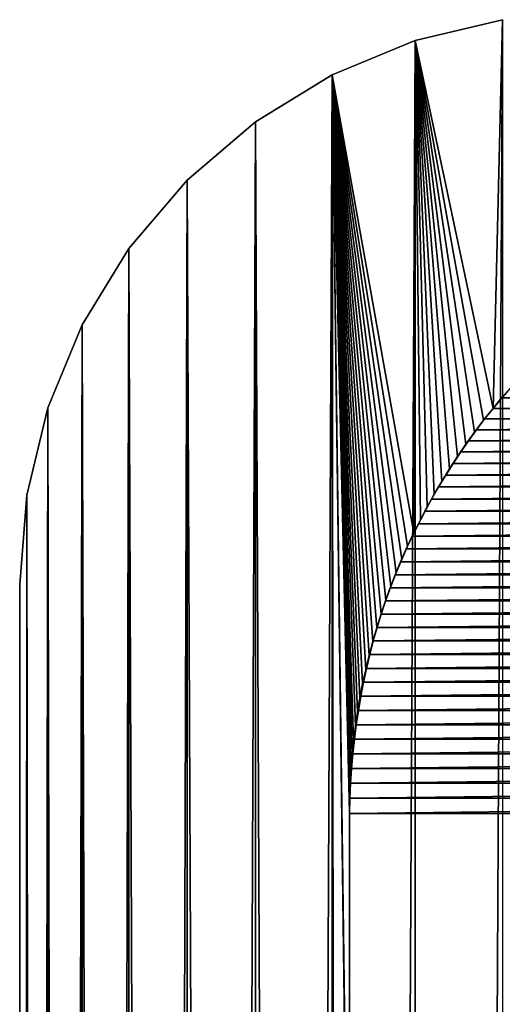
# Model space of a CAD drawing. Header units: metres. Extents: x -205 to 205, y -104 to 104.
# Tile 365 of 656: x -205 to -201, y 66 to 75. Entities that reach past the tile are written whole.
import ezdxf

# ---------------------------------------------------------------- set-up
doc = ezdxf.new("R2010")
doc.units = ezdxf.units.M
doc.layers.add('solid_01_2-CONSUMER_EHM_BOX_SW0001', color=7, linetype='CONTINUOUS')

msp = doc.modelspace()

# ---------------------------------------------------------------- linework, layer by layer
at = {"layer": 'solid_01_2-CONSUMER_EHM_BOX_SW0001'}
for points in [[(-201.555954, -74.71376), (-201.555878, 74.796791), (-200.792969, 74.979958)], [(-200.79303, -74.896927), (-201.555954, -74.71376), (-200.792969, 74.979958)], [(-200.792953, 74.979958, 1.5), (-200.792969, 74.979958), (-201.555878, 74.796791)], [(-201.555878, 74.796791, 1.5), (-200.792953, 74.979958, 1.5), (-201.555878, 74.796791)], [(-200.875214, 71.580612, 1.5), (-200.792953, 74.979958, 1.5), (-201.555878, 74.796791, 1.5)], [(-200.875214, 71.580612, 1.5), (-200.790649, 71.682495, 1.5), (-200.792953, 74.979958, 1.5)], [(-202.280823, -74.413513), (-202.280746, 74.496536), (-201.555878, 74.796791)], [(-201.555954, -74.71376), (-202.280823, -74.413513), (-201.555878, 74.796791)], [(-201.555878, 74.796791, 1.5), (-201.555878, 74.796791), (-202.280746, 74.496536)], [(-202.280746, 74.496536, 1.5), (-201.555878, 74.796791, 1.5), (-202.280746, 74.496536)], [(-201.567047, 70.491898, 1.5), (-201.555878, 74.796791, 1.5), (-202.280746, 74.496536, 1.5)], [(-201.567047, 70.491898, 1.5), (-201.510193, 70.606102, 1.5), (-201.555878, 74.796791, 1.5)], [(-200.95697, 71.477638, 1.5), (-200.875214, 71.580612, 1.5), (-201.555878, 74.796791, 1.5)], [(-201.035889, 71.373749, 1.5), (-200.95697, 71.477638, 1.5), (-201.555878, 74.796791, 1.5)], [(-201.111969, 71.268372, 1.5), (-201.035889, 71.373749, 1.5), (-201.555878, 74.796791, 1.5)], [(-201.185257, 71.161354, 1.5), (-201.111969, 71.268372, 1.5), (-201.555878, 74.796791, 1.5)], [(-201.255737, 71.052826, 1.5), (-201.185257, 71.161354, 1.5), (-201.555878, 74.796791, 1.5)], [(-201.323456, 70.942909, 1.5), (-201.255737, 71.052826, 1.5), (-201.555878, 74.796791, 1.5)], [(-201.388428, 70.831734, 1.5), (-201.323456, 70.942909, 1.5), (-201.555878, 74.796791, 1.5)], [(-201.450668, 70.719421, 1.5), (-201.388428, 70.831734, 1.5), (-201.555878, 74.796791, 1.5)], [(-201.510193, 70.606102, 1.5), (-201.450668, 70.719421, 1.5), (-201.555878, 74.796791, 1.5)], [(-202.949783, -74.003563), (-202.949707, 74.086594), (-202.280746, 74.496536)], [(-202.280823, -74.413513), (-202.949783, -74.003563), (-202.280746, 74.496536)], [(-202.280746, 74.496536, 1.5), (-202.280746, 74.496536), (-202.949707, 74.086594)], [(-202.949707, 74.086594, 1.5), (-202.280746, 74.496536, 1.5), (-202.949707, 74.086594)], [(-202.949707, 74.086594, 1.5), (-202.280823, -74.413513, 1.5), (-202.280746, 74.496536, 1.5)], [(-202.130295, -62.958485, 1.5), (-202.280746, 74.496536, 1.5), (-202.280823, -74.413513, 1.5)], [(-201.621231, 70.37693, 1.5), (-201.567047, 70.491898, 1.5), (-202.280746, 74.496536, 1.5)], [(-201.672775, 70.26104, 1.5), (-201.621231, 70.37693, 1.5), (-202.280746, 74.496536, 1.5)], [(-201.72168, 70.143845, 1.5), (-201.672775, 70.26104, 1.5), (-202.280746, 74.496536, 1.5)], [(-201.767914, 70.025475, 1.5), (-201.72168, 70.143845, 1.5), (-202.280746, 74.496536, 1.5)], [(-201.811432, 69.906052, 1.5), (-201.767914, 70.025475, 1.5), (-202.280746, 74.496536, 1.5)], [(-201.852234, 69.785713, 1.5), (-201.811432, 69.906052, 1.5), (-202.280746, 74.496536, 1.5)], [(-201.890289, 69.664597, 1.5), (-201.852234, 69.785713, 1.5), (-202.280746, 74.496536, 1.5)], [(-201.925568, 69.542816, 1.5), (-201.890289, 69.664597, 1.5), (-202.280746, 74.496536, 1.5)], [(-201.958054, 69.420517, 1.5), (-201.925568, 69.542816, 1.5), (-202.280746, 74.496536, 1.5)], [(-201.987701, 69.297829, 1.5), (-201.958054, 69.420517, 1.5), (-202.280746, 74.496536, 1.5)], [(-202.014496, 69.174835, 1.5), (-201.987701, 69.297829, 1.5), (-202.280746, 74.496536, 1.5)], [(-202.038513, 69.0513, 1.5), (-202.014496, 69.174835, 1.5), (-202.280746, 74.496536, 1.5)], [(-202.059723, 68.927177, 1.5), (-202.038513, 69.0513, 1.5), (-202.280746, 74.496536, 1.5)], [(-202.078156, 68.802444, 1.5), (-202.059723, 68.927177, 1.5), (-202.280746, 74.496536, 1.5)], [(-202.093796, 68.677124, 1.5), (-202.078156, 68.802444, 1.5), (-202.280746, 74.496536, 1.5)], [(-202.106659, 68.551201, 1.5), (-202.093796, 68.677124, 1.5), (-202.280746, 74.496536, 1.5)], [(-202.11673, 68.424675, 1.5), (-202.106659, 68.551201, 1.5), (-202.280746, 74.496536, 1.5)], [(-202.124023, 68.297554, 1.5), (-202.11673, 68.424675, 1.5), (-202.280746, 74.496536, 1.5)], [(-202.12851, 68.16983, 1.5), (-202.124023, 68.297554, 1.5), (-202.280746, 74.496536, 1.5)], [(-202.130234, 68.041512, 1.5), (-202.12851, 68.16983, 1.5), (-202.280746, 74.496536, 1.5)], [(-202.130234, 63.041515, 1.5), (-202.130234, 68.041512, 1.5), (-202.280746, 74.496536, 1.5)], [(-202.130295, -62.958485, 1.5), (-202.130234, 63.041515, 1.5), (-202.280746, 74.496536, 1.5)], [(-203.546387, -73.494019), (-203.54631, 73.577049), (-202.949707, 74.086594)], [(-202.949783, -74.003563), (-203.546387, -73.494019), (-202.949707, 74.086594)], [(-202.949707, 74.086594, 1.5), (-202.949707, 74.086594), (-203.54631, 73.577049)], [(-203.54631, 73.577049, 1.5), (-202.949707, 74.086594, 1.5), (-203.54631, 73.577049)], [(-203.54631, 73.577049, 1.5), (-202.949783, -74.003563, 1.5), (-202.949707, 74.086594, 1.5)], [(-202.949707, 74.086594, 1.5), (-202.949783, -74.003563, 1.5), (-202.280823, -74.413513, 1.5)], [(-204.055923, -72.897423), (-204.055862, 72.980453), (-203.54631, 73.577049)], [(-203.546387, -73.494019), (-204.055923, -72.897423), (-203.54631, 73.577049)], [(-203.54631, 73.577049, 1.5), (-203.54631, 73.577049), (-204.055862, 72.980453)], [(-204.055862, 72.980453, 1.5), (-203.54631, 73.577049, 1.5), (-204.055862, 72.980453)], [(-204.055862, 72.980453, 1.5), (-203.546387, -73.494019, 1.5), (-203.54631, 73.577049, 1.5)], [(-203.54631, 73.577049, 1.5), (-203.546387, -73.494019, 1.5), (-202.949783, -74.003563, 1.5)], [(-204.465866, -72.228455), (-204.465805, 72.311485), (-204.055862, 72.980453)], [(-204.055923, -72.897423), (-204.465866, -72.228455), (-204.055862, 72.980453)], [(-204.055862, 72.980453, 1.5), (-204.055862, 72.980453), (-204.465805, 72.311485)], [(-204.465805, 72.311485, 1.5), (-204.055862, 72.980453, 1.5), (-204.465805, 72.311485)], [(-204.465805, 72.311485, 1.5), (-204.055923, -72.897423, 1.5), (-204.055862, 72.980453, 1.5)], [(-204.055862, 72.980453, 1.5), (-204.055923, -72.897423, 1.5), (-203.546387, -73.494019, 1.5)], [(-204.766129, -71.503586), (-204.766052, 71.586624), (-204.465805, 72.311485)], [(-204.465866, -72.228455), (-204.766129, -71.503586), (-204.465805, 72.311485)], [(-204.465805, 72.311485, 1.5), (-204.465805, 72.311485), (-204.766052, 71.586624)], [(-204.766052, 71.586624, 1.5), (-204.465805, 72.311485, 1.5), (-204.766052, 71.586624)], [(-204.766052, 71.586624, 1.5), (-204.465866, -72.228455, 1.5), (-204.465805, 72.311485, 1.5)], [(-204.465805, 72.311485, 1.5), (-204.465866, -72.228455, 1.5), (-204.055923, -72.897423, 1.5)], [(-200.799637, 71.673431, 1.571667), (-200.721954, 71.763084, 1.571667), (-200.790649, 71.682495, 1.5)], [(-200.799637, 71.673431, 1.571667), (-192.299606, 71.763077, 1.571667), (-200.721954, 71.763084, 1.571667)], [(-200.799637, 71.673431, 1.571667), (-192.221924, 71.673424, 1.571667), (-192.299606, 71.763077, 1.571667)], [(-200.799637, 71.673431, 1.571667), (-200.790649, 71.682495, 1.5), (-200.875214, 71.580612, 1.5)], [(-200.875168, 71.582237, 1.571667), (-200.799637, 71.673431, 1.571667), (-200.875214, 71.580612, 1.5)], [(-200.875168, 71.582237, 1.571667), (-192.221924, 71.673424, 1.571667), (-200.799637, 71.673431, 1.571667)], [(-200.875168, 71.582237, 1.571667), (-192.146393, 71.58223, 1.571667), (-192.221924, 71.673424, 1.571667)], [(-204.94928, -70.740669), (-204.949219, 70.8237), (-204.766052, 71.586624)], [(-204.766129, -71.503586), (-204.94928, -70.740669), (-204.766052, 71.586624)], [(-204.766052, 71.586624, 1.5), (-204.766052, 71.586624), (-204.949219, 70.8237)], [(-204.949219, 70.8237, 1.5), (-204.766052, 71.586624, 1.5), (-204.949219, 70.8237)], [(-204.949219, 70.8237, 1.5), (-204.766129, -71.503586, 1.5), (-204.766052, 71.586624, 1.5)], [(-204.766052, 71.586624, 1.5), (-204.766129, -71.503586, 1.5), (-204.465866, -72.228455, 1.5)], [(-200.948456, 71.489563, 1.571667), (-200.875214, 71.580612, 1.5), (-200.95697, 71.477638, 1.5)], [(-200.948456, 71.489563, 1.571667), (-200.875168, 71.582237, 1.571667), (-200.875214, 71.580612, 1.5)], [(-200.948456, 71.489563, 1.571667), (-192.146393, 71.58223, 1.571667), (-200.875168, 71.582237, 1.571667)], [(-200.948456, 71.489563, 1.571667), (-192.073105, 71.489563, 1.571667), (-192.146393, 71.58223, 1.571667)], [(-201.019455, 71.395424, 1.571667), (-200.95697, 71.477638, 1.5), (-201.035889, 71.373749, 1.5)], [(-201.019455, 71.395424, 1.571667), (-200.948456, 71.489563, 1.571667), (-200.95697, 71.477638, 1.5)], [(-201.019455, 71.395424, 1.571667), (-192.073105, 71.489563, 1.571667), (-200.948456, 71.489563, 1.571667)], [(-201.019455, 71.395424, 1.571667), (-192.002106, 71.395424, 1.571667), (-192.073105, 71.489563, 1.571667)], [(-201.088898, 71.299263, 1.571667), (-201.035889, 71.373749, 1.5), (-201.111969, 71.268372, 1.5)], [(-201.088898, 71.299263, 1.571667), (-201.019455, 71.395424, 1.571667), (-201.035889, 71.373749, 1.5)], [(-201.088898, 71.299263, 1.571667), (-191.932663, 71.299255, 1.571667), (-192.002106, 71.395424, 1.571667)], [(-201.088898, 71.299263, 1.571667), (-192.002106, 71.395424, 1.571667), (-201.019455, 71.395424, 1.571667)], [(-201.156845, 71.201035, 1.571667), (-201.088898, 71.299263, 1.571667), (-201.111969, 71.268372, 1.5)], [(-201.156845, 71.201035, 1.571667), (-191.932663, 71.299255, 1.571667), (-201.088898, 71.299263, 1.571667)], [(-201.156845, 71.201035, 1.571667), (-191.864716, 71.201027, 1.571667), (-191.932663, 71.299255, 1.571667)], [(-201.22319, 71.100838, 1.571667), (-201.156845, 71.201035, 1.571667), (-201.185257, 71.161354, 1.5)], [(-201.22319, 71.100838, 1.571667), (-191.864716, 71.201027, 1.571667), (-201.156845, 71.201035, 1.571667)], [(-201.22319, 71.100838, 1.571667), (-191.79837, 71.10083, 1.571667), (-191.864716, 71.201027, 1.571667)], [(-201.156845, 71.201035, 1.571667), (-201.111969, 71.268372, 1.5), (-201.185257, 71.161354, 1.5)], [(-201.287827, 70.998779, 1.571667), (-201.22319, 71.100838, 1.571667), (-201.255737, 71.052826, 1.5)], [(-201.287827, 70.998779, 1.571667), (-191.79837, 71.10083, 1.571667), (-201.22319, 71.100838, 1.571667)], [(-201.287827, 70.998779, 1.571667), (-191.733734, 70.998772, 1.571667), (-191.79837, 71.10083, 1.571667)], [(-201.22319, 71.100838, 1.571667), (-201.185257, 71.161354, 1.5), (-201.255737, 71.052826, 1.5)], [(-201.287827, 70.998779, 1.571667), (-201.255737, 71.052826, 1.5), (-201.323456, 70.942909, 1.5)], [(-201.350632, 70.894974, 1.571667), (-201.323456, 70.942909, 1.5), (-201.388428, 70.831734, 1.5)], [(-201.350632, 70.894974, 1.571667), (-201.287827, 70.998779, 1.571667), (-201.323456, 70.942909, 1.5)], [(-201.350632, 70.894974, 1.571667), (-191.733734, 70.998772, 1.571667), (-201.287827, 70.998779, 1.571667)], [(-201.350632, 70.894974, 1.571667), (-191.670929, 70.894966, 1.571667), (-191.733734, 70.998772, 1.571667)], [(-201.411499, 70.78952, 1.571667), (-201.350632, 70.894974, 1.571667), (-201.388428, 70.831734, 1.5)], [(-201.411499, 70.78952, 1.571667), (-191.670929, 70.894966, 1.571667), (-201.350632, 70.894974, 1.571667)], [(-201.411499, 70.78952, 1.571667), (-191.610062, 70.789513, 1.571667), (-191.670929, 70.894966, 1.571667)], [(-205.010849, -69.958481), (-205.010788, 70.041519), (-204.949219, 70.8237)], [(-204.94928, -70.740669), (-205.010849, -69.958481), (-204.949219, 70.8237)], [(-204.949219, 70.8237, 1.5), (-204.949219, 70.8237), (-205.010788, 70.041519)], [(-204.949219, 70.8237, 1.5), (-205.010788, 70.041519), (-205.010788, 70.041519, 1.5)], [(-204.949219, 70.8237, 1.5), (-205.010788, 70.041519, 1.5), (-204.94928, -70.740669, 1.5)], [(-204.949219, 70.8237, 1.5), (-204.94928, -70.740669, 1.5), (-204.766129, -71.503586, 1.5)], [(-201.470291, 70.682526, 1.571667), (-201.411499, 70.78952, 1.571667), (-201.450668, 70.719421, 1.5)], [(-201.470291, 70.682526, 1.571667), (-191.610062, 70.789513, 1.571667), (-201.411499, 70.78952, 1.571667)], [(-201.470291, 70.682526, 1.571667), (-191.55127, 70.682526, 1.571667), (-191.610062, 70.789513, 1.571667)], [(-201.411499, 70.78952, 1.571667), (-201.388428, 70.831734, 1.5), (-201.450668, 70.719421, 1.5)], [(-201.526901, 70.574104, 1.571667), (-201.470291, 70.682526, 1.571667), (-201.510193, 70.606102, 1.5)], [(-201.526901, 70.574104, 1.571667), (-191.55127, 70.682526, 1.571667), (-201.470291, 70.682526, 1.571667)], [(-201.526901, 70.574104, 1.571667), (-191.494659, 70.574097, 1.571667), (-191.55127, 70.682526, 1.571667)], [(-201.470291, 70.682526, 1.571667), (-201.450668, 70.719421, 1.5), (-201.510193, 70.606102, 1.5)], [(-201.526901, 70.574104, 1.571667), (-201.510193, 70.606102, 1.5), (-201.567047, 70.491898, 1.5)], [(-201.581223, 70.464348, 1.571667), (-201.526901, 70.574104, 1.571667), (-201.567047, 70.491898, 1.5)], [(-201.581223, 70.464348, 1.571667), (-191.494659, 70.574097, 1.571667), (-201.526901, 70.574104, 1.571667)], [(-201.581223, 70.464348, 1.571667), (-191.440338, 70.46434, 1.571667), (-191.494659, 70.574097, 1.571667)], [(-201.633133, 70.353371, 1.571667), (-201.581223, 70.464348, 1.571667), (-201.621231, 70.37693, 1.5)], [(-201.633133, 70.353371, 1.571667), (-191.440338, 70.46434, 1.571667), (-201.581223, 70.464348, 1.571667)], [(-201.633133, 70.353371, 1.571667), (-191.388428, 70.353363, 1.571667), (-191.440338, 70.46434, 1.571667)], [(-201.581223, 70.464348, 1.571667), (-201.567047, 70.491898, 1.5), (-201.621231, 70.37693, 1.5)], [(-201.682526, 70.24128, 1.571667), (-201.633133, 70.353371, 1.571667), (-201.672775, 70.26104, 1.5)], [(-201.682526, 70.24128, 1.571667), (-191.388428, 70.353363, 1.571667), (-201.633133, 70.353371, 1.571667)], [(-201.682526, 70.24128, 1.571667), (-191.339035, 70.241272, 1.571667), (-191.388428, 70.353363, 1.571667)], [(-201.633133, 70.353371, 1.571667), (-201.621231, 70.37693, 1.5), (-201.672775, 70.26104, 1.5)], [(-201.729263, 70.128181, 1.571667), (-201.682526, 70.24128, 1.571667), (-201.72168, 70.143845, 1.5)], [(-201.729263, 70.128181, 1.571667), (-191.339035, 70.241272, 1.571667), (-201.682526, 70.24128, 1.571667)], [(-201.729263, 70.128181, 1.571667), (-191.292297, 70.128174, 1.571667), (-191.339035, 70.241272, 1.571667)], [(-201.682526, 70.24128, 1.571667), (-201.672775, 70.26104, 1.5), (-201.72168, 70.143845, 1.5)], [(-201.773254, 70.014175, 1.571667), (-201.729263, 70.128181, 1.571667), (-201.767914, 70.025475, 1.5)], [(-201.773254, 70.014175, 1.571667), (-191.292297, 70.128174, 1.571667), (-201.729263, 70.128181, 1.571667)], [(-201.773254, 70.014175, 1.571667), (-191.248306, 70.014175, 1.571667), (-191.292297, 70.128174, 1.571667)], [(-201.729263, 70.128181, 1.571667), (-201.72168, 70.143845, 1.5), (-201.767914, 70.025475, 1.5)], [(-205.010788, 70.041519, 1.5), (-205.010788, 70.041519), (-205.010849, -69.958481)], [(-205.010788, 70.041519, 1.5), (-205.010849, -69.958481), (-205.010849, -69.958481, 1.5)], [(-205.010788, 70.041519, 1.5), (-205.010849, -69.958481, 1.5), (-204.94928, -70.740669, 1.5)], [(-201.814377, 69.899376, 1.571667), (-201.773254, 70.014175, 1.571667), (-201.811432, 69.906052, 1.5)], [(-201.814377, 69.899376, 1.571667), (-191.248306, 70.014175, 1.571667), (-201.773254, 70.014175, 1.571667)], [(-201.814377, 69.899376, 1.571667), (-191.207184, 69.899368, 1.571667), (-191.248306, 70.014175, 1.571667)], [(-201.773254, 70.014175, 1.571667), (-201.767914, 70.025475, 1.5), (-201.811432, 69.906052, 1.5)], [(-201.852646, 69.783752, 1.571667), (-201.814377, 69.899376, 1.571667), (-201.852234, 69.785713, 1.5)], [(-201.852646, 69.783752, 1.571667), (-191.207184, 69.899368, 1.571667), (-201.814377, 69.899376, 1.571667)], [(-201.852646, 69.783752, 1.571667), (-191.168915, 69.783745, 1.571667), (-191.207184, 69.899368, 1.571667)], [(-201.814377, 69.899376, 1.571667), (-201.811432, 69.906052, 1.5), (-201.852234, 69.785713, 1.5)], [(-201.852646, 69.783752, 1.571667), (-201.852234, 69.785713, 1.5), (-201.890289, 69.664597, 1.5)], [(-201.888443, 69.666969, 1.571667), (-201.852646, 69.783752, 1.571667), (-201.890289, 69.664597, 1.5)], [(-201.888443, 69.666969, 1.571667), (-191.168915, 69.783745, 1.571667), (-201.852646, 69.783752, 1.571667)], [(-201.888443, 69.666969, 1.571667), (-191.133118, 69.666962, 1.571667), (-191.168915, 69.783745, 1.571667)], [(-201.921768, 69.549011, 1.571667), (-201.890289, 69.664597, 1.5), (-201.925568, 69.542816, 1.5)], [(-201.921768, 69.549011, 1.571667), (-201.888443, 69.666969, 1.571667), (-201.890289, 69.664597, 1.5)], [(-201.921768, 69.549011, 1.571667), (-191.133118, 69.666962, 1.571667), (-201.888443, 69.666969, 1.571667)], [(-201.921768, 69.549011, 1.571667), (-191.099792, 69.549004, 1.571667), (-191.133118, 69.666962, 1.571667)], [(-201.952652, 69.429871, 1.571667), (-201.921768, 69.549011, 1.571667), (-201.925568, 69.542816, 1.5)], [(-201.952652, 69.429871, 1.571667), (-191.099792, 69.549004, 1.571667), (-201.921768, 69.549011, 1.571667)], [(-201.952652, 69.429871, 1.571667), (-191.068909, 69.429863, 1.571667), (-191.099792, 69.549004, 1.571667)], [(-201.952652, 69.429871, 1.571667), (-201.925568, 69.542816, 1.5), (-201.958054, 69.420517, 1.5)], [(-201.981079, 69.309547, 1.571667), (-201.958054, 69.420517, 1.5), (-201.987701, 69.297829, 1.5)], [(-201.981079, 69.309547, 1.571667), (-201.952652, 69.429871, 1.571667), (-201.958054, 69.420517, 1.5)], [(-201.981079, 69.309547, 1.571667), (-191.068909, 69.429863, 1.571667), (-201.952652, 69.429871, 1.571667)], [(-201.981079, 69.309547, 1.571667), (-191.040482, 69.309547, 1.571667), (-191.068909, 69.429863, 1.571667)], [(-202.00705, 69.188057, 1.571667), (-201.987701, 69.297829, 1.5), (-202.014496, 69.174835, 1.5)], [(-202.00705, 69.188057, 1.571667), (-201.981079, 69.309547, 1.571667), (-201.987701, 69.297829, 1.5)], [(-202.00705, 69.188057, 1.571667), (-191.014511, 69.188049, 1.571667), (-191.040482, 69.309547, 1.571667)], [(-202.00705, 69.188057, 1.571667), (-191.040482, 69.309547, 1.571667), (-201.981079, 69.309547, 1.571667)], [(-202.030563, 69.065376, 1.571667), (-202.014496, 69.174835, 1.5), (-202.038513, 69.0513, 1.5)], [(-202.030563, 69.065376, 1.571667), (-202.00705, 69.188057, 1.571667), (-202.014496, 69.174835, 1.5)], [(-202.030563, 69.065376, 1.571667), (-191.014511, 69.188049, 1.571667), (-202.00705, 69.188057, 1.571667)], [(-202.030563, 69.065376, 1.571667), (-190.991013, 69.065369, 1.571667), (-191.014511, 69.188049, 1.571667)], [(-202.051605, 68.941521, 1.571667), (-202.038513, 69.0513, 1.5), (-202.059723, 68.927177, 1.5)], [(-202.051605, 68.941521, 1.571667), (-202.030563, 69.065376, 1.571667), (-202.038513, 69.0513, 1.5)], [(-202.051605, 68.941521, 1.571667), (-190.991013, 69.065369, 1.571667), (-202.030563, 69.065376, 1.571667)], [(-202.051605, 68.941521, 1.571667), (-190.969955, 68.941513, 1.571667), (-190.991013, 69.065369, 1.571667)], [(-202.070206, 68.816483, 1.571667), (-202.059723, 68.927177, 1.5), (-202.078156, 68.802444, 1.5)], [(-202.070206, 68.816483, 1.571667), (-202.051605, 68.941521, 1.571667), (-202.059723, 68.927177, 1.5)], [(-202.070206, 68.816483, 1.571667), (-190.969955, 68.941513, 1.571667), (-202.051605, 68.941521, 1.571667)], [(-202.070206, 68.816483, 1.571667), (-190.951355, 68.816483, 1.571667), (-190.969955, 68.941513, 1.571667)], [(-202.086349, 68.690269, 1.571667), (-202.078156, 68.802444, 1.5), (-202.093796, 68.677124, 1.5)], [(-202.086349, 68.690269, 1.571667), (-202.070206, 68.816483, 1.571667), (-202.078156, 68.802444, 1.5)], [(-202.086349, 68.690269, 1.571667), (-190.951355, 68.816483, 1.571667), (-202.070206, 68.816483, 1.571667)], [(-202.086349, 68.690269, 1.571667), (-190.935211, 68.690269, 1.571667), (-190.951355, 68.816483, 1.571667)], [(-202.100037, 68.562881, 1.571667), (-202.086349, 68.690269, 1.571667), (-202.093796, 68.677124, 1.5)], [(-202.100037, 68.562881, 1.571667), (-190.935211, 68.690269, 1.571667), (-202.086349, 68.690269, 1.571667)], [(-202.100037, 68.562881, 1.571667), (-190.921524, 68.562874, 1.571667), (-190.935211, 68.690269, 1.571667)], [(-202.100037, 68.562881, 1.571667), (-202.093796, 68.677124, 1.5), (-202.106659, 68.551201, 1.5)], [(-202.111267, 68.434303, 1.571667), (-202.106659, 68.551201, 1.5), (-202.11673, 68.424675, 1.5)], [(-202.111267, 68.434303, 1.571667), (-202.100037, 68.562881, 1.571667), (-202.106659, 68.551201, 1.5)], [(-202.111267, 68.434303, 1.571667), (-190.921524, 68.562874, 1.571667), (-202.100037, 68.562881, 1.571667)], [(-202.111267, 68.434303, 1.571667), (-190.910294, 68.434303, 1.571667), (-190.921524, 68.562874, 1.571667)], [(-202.120041, 68.304558, 1.571667), (-202.111267, 68.434303, 1.571667), (-202.11673, 68.424675, 1.5)], [(-202.120041, 68.304558, 1.571667), (-190.910294, 68.434303, 1.571667), (-202.111267, 68.434303, 1.571667)], [(-202.120041, 68.304558, 1.571667), (-190.90152, 68.30455, 1.571667), (-190.910294, 68.434303, 1.571667)], [(-202.120041, 68.304558, 1.571667), (-202.11673, 68.424675, 1.5), (-202.124023, 68.297554, 1.5)], [(-202.126358, 68.173622, 1.571667), (-202.124023, 68.297554, 1.5), (-202.12851, 68.16983, 1.5)], [(-202.126358, 68.173622, 1.571667), (-202.120041, 68.304558, 1.571667), (-202.124023, 68.297554, 1.5)], [(-202.126358, 68.173622, 1.571667), (-190.90152, 68.30455, 1.571667), (-202.120041, 68.304558, 1.571667)], [(-202.126358, 68.173622, 1.571667), (-190.895203, 68.173622, 1.571667), (-190.90152, 68.30455, 1.571667)], [(-202.126358, 68.173622, 1.571667), (-202.12851, 68.16983, 1.5), (-202.130234, 68.041512, 1.5)], [(-202.130234, 68.041512, 1.571667), (-202.126358, 68.173622, 1.571667), (-202.130234, 68.041512, 1.5)], [(-202.130234, 68.041512, 1.571667), (-190.895203, 68.173622, 1.571667), (-202.126358, 68.173622, 1.571667)], [(-202.130234, 68.041512, 1.571667), (-190.891342, 68.041512, 1.571667), (-190.895203, 68.173622, 1.571667)], [(-202.130234, 68.041512, 1.571667), (-202.130234, 68.041512, 1.5), (-202.130234, 63.041515, 1.5)], [(-202.130234, 63.041515, 1.571667), (-202.130234, 68.041512, 1.571667), (-202.130234, 63.041515, 1.5)], [(-190.891342, 63.041508, 1.571667), (-190.891342, 68.041512, 1.571667), (-202.130234, 63.041515, 1.571667)], [(-202.130234, 63.041515, 1.571667), (-190.891342, 68.041512, 1.571667), (-202.130234, 68.041512, 1.571667)]]:
    msp.add_3dface(points, dxfattribs=at)

doc.saveas('drawing.dxf')
